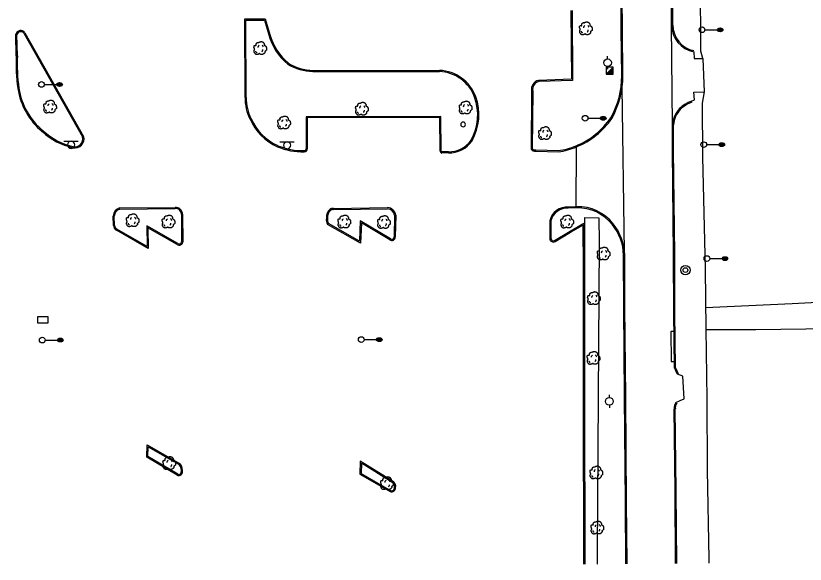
# Model space of a CAD drawing. Extents: x 2145380 to 2157287, y 139568 to 149130.
# Drawn here: x 2146137.7 to 2146552.5, y 142453 to 142741.2 of the extents above; entities that cross this region are included whole.
import ezdxf

# ---------------------------------------------------------------- set-up
doc = ezdxf.new("R2010")
doc.units = 0
for name, color, linetype in [('Default', 7, 'Continuous'), ('TOPO_Asphalt', 7, 'Continuous'), ('TOPO_Curb Back', 7, 'Continuous'), ('TOPO_DRAIN_Inlet Grate', 7, 'Continuous'), ('TOPO_Guardrail', 7, 'Continuous'), ('TOPO_Light Pole', 7, 'Continuous'), ('TOPO_Misc', 7, 'Continuous'), ('TOPO_Power Pole', 7, 'Continuous'), ('TOPO_San Manhole', 7, 'Continuous'), ('TOPO_Shrub', 7, 'Continuous'), ('TOPO_Sign', 7, 'Continuous'), ('TOPO_Tree', 7, 'Continuous')]:
    doc.layers.add(name, color=color, linetype=linetype)

# ---------------------------------------------------------------- blocks, each defined once
blk = doc.blocks.new('LP')
at = {"layer": 'TOPO_Light Pole'}
blk.add_line((3.8, 0), (20.3, 0), dxfattribs=at)
for points in [[(20.3, 0), (27.9, 0)], [(20.3, 0), (23.5, 0)], [(20.8, 1.3), (27.4, 1.3)], [(20.8, 1.3), (23.5, 1.3)], [(23.7, 1.3), (27.4, 1.3)], [(23.7, 0), (27.9, 0)], [(20.8, -1.3), (27.4, -1.3)], [(20.8, -1.3), (23.5, -1.3)], [(23.7, -1.3), (27.4, -1.3)]]:
    blk.add_lwpolyline(points, dxfattribs=at)
blk.add_circle((0, 0), 3.81, dxfattribs=at)
blk.add_ellipse((24.1, 0), major_axis=(3.81, 0), ratio=0.666667, dxfattribs=at)
blk = doc.blocks.new('POWPOL')
at = {"layer": 'TOPO_Power Pole'}
for p, q in [((0, 10.2), (0, 17.3)), ((0, -10.2), (0, -17.3))]:
    blk.add_line(p, q, dxfattribs=at)
blk.add_circle((0, 0), 10.2, dxfattribs=at)
blk = doc.blocks.new('POST')
at = {"layer": 'TOPO_Misc'}
for start, end in [(90, 180), (180, 270), (360, 90), (270, 0)]:
    blk.add_arc((0, 0), 3.16, start, end, dxfattribs=at)
blk = doc.blocks.new('TREE')
at = {"layer": 'TOPO_Tree'}
for points in [[(-14.1, -0.4), (-14.2, 0.5), (-14.4, 1.4), (-14.6, 2.3), (-14.8, 3.2), (-15.5, 4), (-15.7, 4.9), (-15.8, 5.6), (-15.7, 6.3), (-15.7, 7), (-15.6, 7.9), (-15.7, 8.8), (-15.1, 9.7), (-14.6, 10.4), (-13.8, 10.5), (-13, 10.7), (-12.2, 11), (-11.1, 10), (-10.4, 10.7), (-9.4, 11.7), (-10.3, 13.3), (-9.8, 14.4), (-9.6, 15.1), (-9.3, 15.9), (-8.8, 16.5), (-8.2, 17.3), (-7.5, 17.7), (-6.7, 18.1), (-6.1, 18.4), (-5.6, 18.6), (-5.1, 18.7), (-4.5, 18.7), (-4, 18.5), (-3.5, 18.1)], [(13.2, -5.3), (13.3, -5.8), (13.4, -6.3), (13.4, -6.7), (13.8, -8.5), (12.2, -10), (10.8, -11.5), (10, -12.3), (9.1, -12.8), (8.2, -13.1), (6, -13.8), (3.3, -13.6), (1.3, -13.1), (0.5, -12.9), (-0.1, -11.4), (-0.8, -11.5), (-2, -11.6), (-3.3, -12.8), (-4.5, -13.1), (-6.1, -13.5), (-7.8, -14), (-9.3, -13.6), (-11.4, -13.1), (-12.8, -11.4), (-14.1, -9.4), (-15.3, -7.3), (-15.6, -5.1), (-15.1, -3), (-14.9, -1.9), (-13.9, -0.8), (-13.5, 0.1)], [(-4.2, 5.1), (-4.5, 6.1), (-4.3, 7.2), (-3.8, 8.2), (-3.3, 9.3), (-2.7, 10.3), (-1.6, 11)], [(-3.5, 17.6), (-3.1, 18.3), (-2.6, 18.8), (-1.9, 19.2), (-1, 19.7), (-0.2, 20), (0.7, 20.2), (1.6, 20.5), (2.5, 20.8), (3.4, 20.8), (4.1, 20.7), (4.8, 20.5), (5.5, 20.2), (6.4, 19.9), (7.3, 19.7), (8.2, 19.2), (9.4, 18.4), (10, 17.2), (10.8, 16), (11.2, 15.3), (11.6, 14.6), (11.9, 13.9), (12.2, 13.1), (11.4, 12), (11.9, 11.2), (12, 11), (12.2, 10.9), (12.4, 10.7), (12.9, 10.4), (13.5, 10), (14, 9.7), (14.7, 9.2), (15.4, 8.7), (16.1, 8.1), (16.7, 7.5), (16.9, 6.7), (17.1, 6), (17.6, 4.4), (17.7, 2.8), (17.7, 1.2), (17.7, -0.2), (17.8, -2.2), (16.6, -3), (15.5, -3.8), (14.3, -4.6), (13.2, -5.3)], [(5.9, 11.2), (6.5, 10.7), (7, 10.2), (7.4, 9.5), (7.9, 8.6), (8.3, 7.6), (8.5, 6.6)], [(-11.4, -4.5), (-11.5, -5.4), (-11, -6.3), (-10.1, -7.2), (-9.3, -8), (-8.5, -8.3), (-7.7, -8.1)], [(4.8, -6.3), (5.7, -5.7), (6.3, -4.9), (6.8, -3.9), (7.4, -2.8), (7.6, -1.7), (7.5, -0.6)]]:
    blk.add_open_spline(points, degree=3, dxfattribs=at)
blk = doc.blocks.new('EXMHSS')
at = {"layer": 'Default'}
for radius in [6.3, 3.13]:
    blk.add_circle((0, 0), radius, dxfattribs=at)

msp = doc.modelspace()

# ---------------------------------------------------------------- linework, layer by layer
at = {"layer": 'TOPO_Asphalt'}
for p, q in [((2146482.65, 142683.89), (2146482.25, 142736.29)), ((2146498.74, 142718.77), (2146499.38, 142701.17)), ((2146457.51, 142617.19), (2146456.26, 142703.58)), ((2146432.04, 142672.21), (2146432.02, 142640.82))]:
    msp.add_line(p, q, dxfattribs=at)
for points in [[(2146493.85, 142722.25), (2146494.07, 142718.74), (2146498.74, 142718.77), (2146497.63, 142722.58)], [(2146492.71, 142696.37), (2146494.24, 142697.06), (2146494.02, 142701.07), (2146499.38, 142701.17), (2146498.4, 142695.18)], [(2146892.38, 142632.09), (2146892.49, 142585.82), (2146832.18, 142582.54), (2146747.96, 142579.51), (2146673.67, 142577.43), (2146599.94, 142576.86), (2146552.71, 142576.56), (2146526.46, 142576.17), (2146500.27, 142576.18)], [(2146500.11, 142587.87), (2146545.55, 142589.97), (2146579.02, 142591.71), (2146620.54, 142592.98)], [(2146484.51, 142538.05), (2146486.74, 142539.09), (2146488.79, 142539.84), (2146488.23, 142551.9), (2146485.28, 142552.88)]]:
    msp.add_lwpolyline(points, dxfattribs=at)
at = {"layer": 'TOPO_Curb Back'}
for p, q in [((2146455.84, 142733.93), (2146455.34, 142792.48)), ((2146456.44, 142733.93), (2146455.94, 142792.48)), ((2146429.38, 142743.88), (2146429.61, 142707.8)), ((2146429.98, 142743.88), (2146430.22, 142707.22)), ((2146257.96, 142739.51), (2146268.78, 142739.52)), ((2146258.11, 142698.23), (2146257.96, 142739.51)), ((2146258.56, 142738.91), (2146268.33, 142738.92)), ((2146258.71, 142698.23), (2146258.56, 142738.91)), ((2146268.33, 142738.92), (2146270.58, 142731.18)), ((2146268.78, 142739.52), (2146271.16, 142731.35)), ((2146456.04, 142709.68), (2146455.84, 142733.93)), ((2146456.64, 142709.68), (2146456.44, 142733.93)), ((2146293.83, 142711.89), (2146360.25, 142711.88)), ((2146293.84, 142712.49), (2146360.26, 142712.48)), ((2146429.61, 142707.8), (2146412.34, 142707.21)), ((2146430.22, 142707.22), (2146412.42, 142706.62)), ((2146408.69, 142701.54), (2146408.39, 142671.13)), ((2146409.29, 142701.6), (2146408.99, 142671.35)), ((2146361, 142688.31), (2146290.16, 142688.14)), ((2146290.16, 142688.14), (2146290.16, 142671.25)), ((2146360.41, 142687.7), (2146290.76, 142687.54)), ((2146290.76, 142687.54), (2146290.76, 142671.29)), ((2146360.66, 142670.18), (2146360.41, 142687.7)), ((2146361.26, 142670.1), (2146361, 142688.31)), ((2146410.97, 142670.68), (2146422.76, 142670.31)), ((2146432.11, 142672.89), (2146432.11, 142672.89)), ((2146432.35, 142672.34), (2146432.34, 142672.33)), ((2146364.97, 142669.11), (2146361.46, 142669.04)), ((2146364.96, 142669.71), (2146361.5, 142669.64)), ((2146411.01, 142670.08), (2146422.78, 142669.71)), ((2146192.24, 142640.2), (2146221.35, 142640.47)), ((2146192.32, 142639.6), (2146221.38, 142639.87)), ((2146188.97, 142631), (2146188.81, 142635.93)), ((2146189.57, 142631.02), (2146189.41, 142635.93)), ((2146224.69, 142636.94), (2146224.8, 142622.34)), ((2146225.29, 142636.95), (2146225.4, 142622.28)), ((2146206.63, 142620.02), (2146190.84, 142629.12)), ((2146206.47, 142630.78), (2146206.63, 142620.02)), ((2146222.76, 142621.53), (2146206.47, 142630.78)), ((2146207.09, 142629.74), (2146207.24, 142618.97)), ((2146222.44, 142621.02), (2146207.09, 142629.74)), ((2146207.24, 142618.97), (2146190.56, 142628.59)), ((2146206.47, 142509.23), (2146206.76, 142515.75)), ((2146206.76, 142515.75), (2146223.98, 142505.8)), ((2146207.08, 142509.56), (2146207.31, 142514.73)), ((2146207.31, 142514.73), (2146223.58, 142505.34)), ((2146222.48, 142499.74), (2146206.47, 142509.23)), ((2146222.75, 142500.28), (2146207.08, 142509.56)), ((2146318.67, 142507.2), (2146318.48, 142500.26)), ((2146335.53, 142496.66), (2146318.67, 142507.2)), ((2146319.24, 142506.14), (2146319.09, 142500.6)), ((2146335.25, 142496.13), (2146319.24, 142506.14)), ((2146318.48, 142500.26), (2146334.37, 142491.17)), ((2146319.09, 142500.6), (2146334.63, 142491.71))]:
    msp.add_line(p, q, dxfattribs=at)
for points in [[(2146482.25, 142736.29), (2146482.06, 142759.94), (2146481.61, 142800.03), (2146481.51, 142825.57), (2146481.28, 142861.91), (2146480.98, 142894.24)], [(2146482.85, 142736.29), (2146482.66, 142759.95), (2146482.21, 142800.03), (2146482.11, 142825.57), (2146481.88, 142861.91), (2146481.57, 142894.26)], [(2146137.94, 142720.19), (2146137.67, 142731.44)], [(2146138.54, 142720.19), (2146138.27, 142731.37)], [(2146141.84, 142731.97), (2146172.77, 142677.53)], [(2146142.36, 142732.27), (2146173.33, 142677.76)], [(2146483.79, 142556.1), (2146483.39, 142585.2), (2146483.3, 142615.81), (2146482.74, 142670.51), (2146482.65, 142683.89)], [(2146484.39, 142556.19), (2146483.99, 142585.21), (2146483.9, 142615.82), (2146483.33, 142670.51), (2146483.25, 142683.87)], [(2146304.59, 142639.98), (2146333.05, 142640.4)], [(2146304.59, 142639.38), (2146333.02, 142639.8)], [(2146432.28, 142640.83), (2146427.99, 142640.66)], [(2146432.3, 142640.23), (2146427.99, 142640.06)], [(2146334.5, 142623.95), (2146318.7, 142633.43), (2146318.3, 142622.72), (2146301.96, 142631.95)], [(2146336.73, 142636.48), (2146336.48, 142625)], [(2146337.33, 142636.47), (2146337.08, 142625)], [(2146418.19, 142633.47), (2146418.26, 142623.95)], [(2146418.79, 142633.4), (2146418.86, 142623.98)], [(2146334.17, 142623.45), (2146319.26, 142632.39), (2146318.86, 142621.72), (2146301.52, 142631.51)], [(2146420.71, 142623.06), (2146428.92, 142627.97), (2146436.17, 142632.2), (2146436.47, 142608.23), (2146436.42, 142528.89), (2146436.63, 142463.93), (2146436.64, 142453.02)], [(2146421.02, 142622.54), (2146429.22, 142627.45), (2146435.59, 142631.17), (2146435.87, 142608.22), (2146435.82, 142528.89), (2146436.03, 142463.93), (2146436.04, 142453.02)], [(2146458.26, 142453.19), (2146458.04, 142485.6), (2146457.59, 142540.91), (2146457.14, 142587.99), (2146457.02, 142615.41)], [(2146458.86, 142453.19), (2146458.64, 142485.6), (2146458.19, 142540.91), (2146457.74, 142587.99), (2146457.62, 142615.42)], [(2146484.38, 142453.39), (2146484.11, 142491.44), (2146483.61, 142534.53)], [(2146484.98, 142453.4), (2146484.71, 142491.44), (2146484.21, 142534.57)]]:
    msp.add_lwpolyline(points, dxfattribs=at)
for centre, radius, start, end in [((2146140.2, 142730.8), 2.61, 34.8965, 165.757), ((2146140.2, 142730.8), 2.01, 34.8965, 163.5645), ((2146496.62, 142736.35), 14.36, 180.2197, 258.9179), ((2146496.62, 142736.35), 13.76, 180.2145, 258.9179), ((2146299.94, 142739.2), 30.43, 195.2671, 230.3619), ((2146299.94, 142739.2), 29.83, 195.2577, 230.2775), ((2146231.19, 142715.73), 93.35, 177.2624, 187.8661), ((2146231.19, 142715.73), 92.75, 177.2491, 187.8623), ((2146294.35, 142738.54), 26.05, 238.8323, 268.8643), ((2146294.35, 142738.54), 26.65, 238.7358, 268.877), ((2146359.5, 142691.38), 20.51, 20.0023, 87.8949), ((2146359.5, 142691.38), 21.11, 19.9996, 87.9248), ((2146411.66, 142709.38), 44.38, 330.5848, 0.3866), ((2146411.66, 142709.38), 44.98, 330.5522, 0.3872), ((2146413.49, 142702.47), 4.89, 103.6351, 190.8962), ((2146413.49, 142702.47), 4.29, 104.4303, 191.6756), ((2146175.38, 142708.78), 37.13, 189.0179, 230.2036), ((2146175.38, 142708.78), 36.53, 189.0273, 230.2258), ((2146282.25, 142697.88), 24.14, 179.1724, 207.392), ((2146282.25, 142697.88), 23.54, 179.1592, 207.434), ((2146353.05, 142689.13), 27.34, 330.8183, 19.8144), ((2146353.05, 142689.13), 27.94, 330.7496, 19.8164), ((2146500.89, 142676.4), 21.59, 112.2806, 132.0999), ((2146500.89, 142676.4), 20.99, 112.2806, 132.0236), ((2146497.1, 142682.6), 14.51, 137.4163, 174.8903), ((2146497.1, 142682.6), 13.91, 137.5307, 174.7734), ((2146286.98, 142698.48), 28.07, 204.0569, 245.5847), ((2146416.88, 142710.38), 40.47, 292.1051, 325.7038), ((2146416.88, 142710.38), 41.07, 292.1051, 325.7395), ((2146286.98, 142698.48), 28.67, 204.0922, 245.5969), ((2146175.4, 142706.2), 35.2, 227.501, 257.3818), ((2146175.4, 142706.2), 34.6, 227.4775, 257.3876), ((2146168.79, 142676.46), 4.73, 256.7376, 16.0738), ((2146168.79, 142676.46), 4.13, 256.6921, 15.1184), ((2146365.09, 142684.27), 14.56, 269.5166, 324.3891), ((2146365.09, 142684.27), 15.16, 269.549, 324.517), ((2146287.95, 142702.17), 32.44, 246.7326, 272.2126), ((2146287.95, 142702.17), 31.84, 246.7433, 272.3189), ((2146289.39, 142671.13), 1.38, 262.3344, 6.8308), ((2146289.39, 142671.13), 0.779, 259.0402, 9.0954), ((2146410.61, 142672.88), 2.83, 218.3121, 278.1156), ((2146410.61, 142672.88), 2.23, 223.4736, 279.3729), ((2146418.43, 142704.24), 34.2, 277.2587, 293.5588), ((2146418.43, 142704.24), 34.8, 277.1802, 293.5588), ((2146361.58, 142669.98), 0.942, 167.5433, 262.6553), ((2146361.58, 142669.98), 0.342, 158.7083, 257.0386), ((2146193.39, 142635.77), 4.58, 104.5672, 178.0124), ((2146193.39, 142635.77), 3.98, 105.5934, 177.7355), ((2146221.69, 142636.89), 3.6, 1.0117, 95.3682), ((2146221.69, 142636.89), 3, 1.0657, 95.831), ((2146306.04, 142635.43), 5.19, 129.9171, 185.806), ((2146306.04, 142635.43), 4.59, 130.2969, 186.8116), ((2146304.55, 142636.71), 3.27, 89.176, 124.2207), ((2146304.55, 142636.71), 2.67, 88.999, 123.593), ((2146332.58, 142635.58), 4.24, 11.3375, 84.0542), ((2146332.58, 142635.58), 4.84, 11.3375, 84.489), ((2146427.49, 142631.08), 9.6, 86.9968, 165.5371), ((2146427.49, 142631.08), 9, 86.8223, 165.0474), ((2146433.05, 142617.37), 23.48, 37.8235, 91.8917), ((2146433.05, 142617.37), 22.88, 37.8099, 91.8863), ((2146305.81, 142634.09), 5, 170.5374, 211.0229), ((2146305.81, 142634.09), 4.4, 169.4913, 209.0268), ((2146191.81, 142631.15), 2.84, 183.0463, 244.0481), ((2146191.81, 142631.15), 2.24, 183.2004, 244.5545), ((2146430.37, 142614.66), 26.66, 1.6045, 38.8733), ((2146430.37, 142614.66), 27.26, 1.5894, 38.8616), ((2146335.23, 142624.96), 1.84, 234.713, 1.4185), ((2146335.23, 142624.96), 1.24, 233.7678, 2.0026), ((2146223.5, 142622.62), 1.93, 236.5068, 349.8052), ((2146223.5, 142622.62), 1.33, 235.7115, 347.6134), ((2146420.08, 142624.11), 1.83, 185.0383, 300.8031), ((2146420.08, 142624.11), 1.23, 186.0614, 300.7793), ((2146494.69, 142559.2), 11.33, 195.857, 213.8897), ((2146494.69, 142559.2), 10.73, 196.2754, 213.8897), ((2146488.76, 142535.1), 5.17, 145.2146, 186.2606), ((2146488.76, 142535.1), 4.57, 145.2146, 186.617), ((2146219.61, 142502.12), 5.11, 349.4529, 38.9739), ((2146219.61, 142502.12), 5.71, 349.0821, 40.1206), ((2146223.25, 142501.64), 2.05, 247.9218, 343.1236), ((2146223.25, 142501.64), 1.45, 249.5449, 341.9616), ((2146334.29, 142493.91), 2.41, 344.9782, 66.7127), ((2146334.29, 142493.91), 3.01, 347.013, 65.7928), ((2146335.13, 142493.13), 2.1, 248.9804, 2.771), ((2146335.13, 142493.13), 1.5, 250.5833, 5.8562)]:
    msp.add_arc(centre, radius, start, end, dxfattribs=at)
at = {"layer": 'TOPO_DRAIN_Inlet Grate'}
for points in [[(2146149.22, 142583.15), (2146154.43, 142583.16), (2146154.44, 142579.72), (2146149.23, 142579.7)], [(2146483.74, 142559.46), (2146483.53, 142575.33), (2146481.79, 142575.3), (2146482.01, 142559.44)]]:
    msp.add_lwpolyline(points, close=True, dxfattribs=at)
at = {"layer": 'TOPO_Guardrail'}
for points in [[(2146497.63, 142722.58), (2146497.42, 142759.84), (2146496.7, 142810.2), (2146495.99, 142846.81), (2146494.77, 142911.74), (2146533.83, 142912.48)], [(2146498.4, 142695.18), (2146498.41, 142666.97), (2146499.84, 142607.96), (2146500.26, 142576.71), (2146500.78, 142539.99), (2146500.98, 142502.36), (2146501.83, 142455.8), (2146501.75, 142453.53)]]:
    msp.add_lwpolyline(points, dxfattribs=at)
at = {"layer": 'TOPO_Misc'}
for p, q in [((2146447.81, 142710.4), (2146451.54, 142714.15)), ((2146449.27, 142711.88), (2146451.54, 142711.88)), ((2146449.46, 142712.07), (2146451.54, 142712.07)), ((2146449.65, 142712.25), (2146451.54, 142712.25)), ((2146449.83, 142712.43), (2146451.54, 142712.43)), ((2146450.02, 142712.62), (2146451.54, 142712.62)), ((2146450.2, 142712.81), (2146451.54, 142712.81)), ((2146450.39, 142713), (2146451.54, 142713)), ((2146450.58, 142713.18), (2146451.54, 142713.18)), ((2146450.77, 142713.37), (2146451.54, 142713.37)), ((2146450.96, 142713.56), (2146451.54, 142713.56)), ((2146451.14, 142713.74), (2146451.54, 142713.74)), ((2146451.33, 142713.94), (2146451.54, 142713.94)), ((2146451.51, 142714.12), (2146451.54, 142714.12)), ((2146447.96, 142710.57), (2146451.55, 142710.57)), ((2146448.15, 142710.76), (2146451.55, 142710.76)), ((2146448.33, 142710.94), (2146451.55, 142710.94)), ((2146448.53, 142711.13), (2146451.55, 142711.13)), ((2146448.71, 142711.31), (2146451.55, 142711.31)), ((2146448.9, 142711.5), (2146451.55, 142711.5)), ((2146449.09, 142711.69), (2146451.55, 142711.69))]:
    msp.add_line(p, q, dxfattribs=at)
msp.add_lwpolyline([(2146451.55, 142710.41), (2146451.54, 142714.15), (2146447.8, 142714.15), (2146447.81, 142710.4), (2146451.55, 142710.41)], dxfattribs=at)
at = {"layer": 'TOPO_Shrub'}
msp.add_lwpolyline([(2146436.3, 142453.02), (2146436.74, 142541.49), (2146436.69, 142635.23), (2146443.99, 142634.94), (2146444.21, 142622.15), (2146443.17, 142459.11), (2146443.18, 142453.07)], dxfattribs=at)
at = {"layer": 'TOPO_Sign'}
for points in [[(2146163, 142675.23), (2146170.49, 142675.24)], [(2146166.75, 142675.23), (2146166.75, 142675.23)], [(2146276.49, 142674.99), (2146283.99, 142675)], [(2146280.24, 142674.99), (2146280.24, 142674.99)], [(2146164.88, 142673.37), (2146164.88, 142673.37)], [(2146166.75, 142671.5), (2146166.75, 142671.5)], [(2146168.62, 142673.37), (2146168.62, 142673.37)], [(2146278.37, 142673.12), (2146278.37, 142673.12)], [(2146280.24, 142671.26), (2146280.24, 142671.26)], [(2146282.11, 142673.12), (2146282.11, 142673.12)]]:
    msp.add_lwpolyline(points, dxfattribs=at)
for centre, start, end in [((2146166.75, 142673.37), 90, 180), ((2146166.75, 142673.37), 360, 90), ((2146280.24, 142673.12), 90, 180), ((2146280.24, 142673.12), 360, 90), ((2146166.75, 142673.37), 180, 270), ((2146166.75, 142673.37), 270, 0), ((2146280.24, 142673.12), 180, 270), ((2146280.24, 142673.12), 270, 0)]:
    msp.add_arc(centre, 1.87, start, end, dxfattribs=at)

# ---------------------------------------------------------------- block references
at = {"layer": 'TOPO_Light Pole', "xscale": 0.39370000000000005, "yscale": 0.3937000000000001}
for p in [(2146498.23, 142733.8), (2146151.19, 142705.08), (2146436.82, 142687.3), (2146499.13, 142673.46), (2146500.83, 142613.59), (2146151.58, 142570.77), (2146319.18, 142571.02)]:
    msp.add_blockref('LP', p, dxfattribs=at)
at = {"layer": 'TOPO_Misc', "xscale": 0.39370000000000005, "yscale": 0.3937000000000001}
msp.add_blockref('POST', (2146372.71, 142684.08), dxfattribs=at)
at = {"layer": 'TOPO_Power Pole', "xscale": 0.19685000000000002, "yscale": 0.19685000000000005}
for p in [(2146448.63, 142716.45), (2146449.54, 142538.58)]:
    msp.add_blockref('POWPOL', p, dxfattribs=at)
at = {"layer": 'TOPO_San Manhole', "xscale": 0.39370000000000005, "yscale": 0.3937000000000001}
msp.add_blockref('EXMHSS', (2146489.54, 142607.53), dxfattribs=at)
at = {"layer": 'TOPO_Tree', "xscale": 0.19685000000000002, "yscale": 0.19685000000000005}
for p in [(2146437.01, 142733.89), (2146265.93, 142723.52), (2146155.52, 142692.79), (2146319.34, 142691.65), (2146373.83, 142692.3), (2146278.46, 142684.4), (2146415.55, 142678.85), (2146198.9, 142633.07), (2146217.73, 142632.38), (2146310.1, 142632.37), (2146330.94, 142632.13), (2146427.21, 142632.36), (2146446.34, 142615.56), (2146441.25, 142592.12), (2146441.04, 142560.74), (2146218.11, 142505.51), (2146442.53, 142500.55), (2146332.53, 142494.92), (2146443.05, 142471.6)]:
    msp.add_blockref('TREE', p, dxfattribs=at)

doc.saveas('drawing.dxf')
